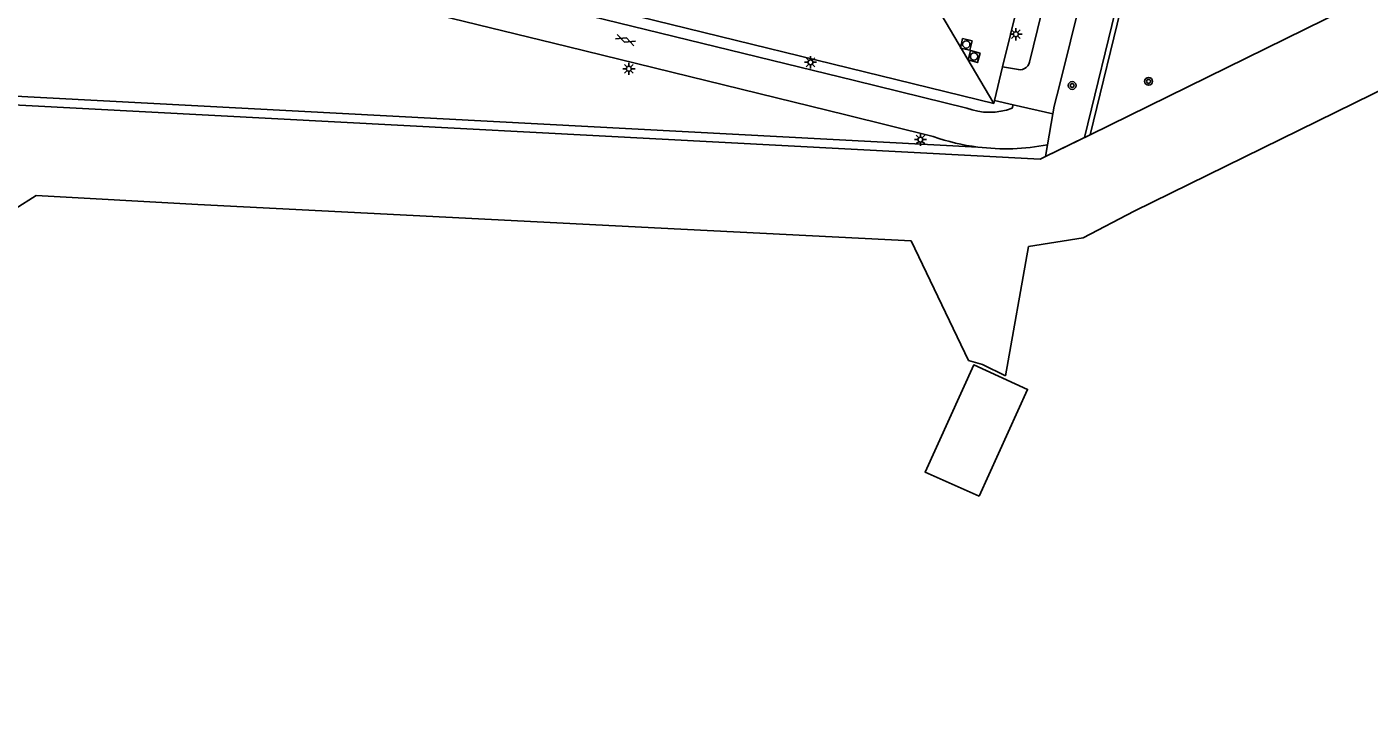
# Model space of a CAD drawing. Extents: x 125000 to 129004, y 397500 to 399008.
# Drawn here: x 126679.9 to 126817.1, y 397797 to 397867.8 of the extents above; entities that cross this region are included whole.
import ezdxf

# ---------------------------------------------------------------- set-up
doc = ezdxf.new("R2010")
doc.units = 0
for name, color, linetype in [('gg-afsc-draadraster', 7, 'Continuous'), ('gg-afsc-faunaraster', 7, 'Continuous'), ('gg-afsc-hekwerk', 7, 'Continuous'), ('gg-afsc-lijn draadraster', 7, 'Continuous'), ('gg-bbg-bijgebouw', 7, 'Continuous'), ('gg-knt-verharding', 7, 'Continuous'), ('gt-grn-groengrens', 7, 'Continuous'), ('gt-grn-weggrens', 7, 'Continuous'), ('gt-symb-boom', 7, 'Continuous'), ('gt-symb-gesloten verharding', 7, 'Continuous'), ('gt-symb-lichtmast', 7, 'Continuous'), ('gt-symb-rioolschacht', 7, 'Continuous'), ('gx-grn-maaiveld', 7, 'Continuous')]:
    doc.layers.add(name, color=color, linetype=linetype)

# ---------------------------------------------------------------- blocks, each defined once
blk = doc.blocks.new('gt0-BOOM')
at = {"layer": 'gt-symb-boom'}
for radius in [0.4, 0.2]:
    blk.add_circle((0, 0), radius, dxfattribs=at)
blk = doc.blocks.new('gt0-LMAST')
at = {"layer": 'gt-symb-lichtmast'}
for p, q in [((-0.18, 0.17), (-0.45, 0.44)), ((-0.01, 0.25), (-0.01, 0.62)), ((0.17, 0.17), (0.44, 0.44)), ((-0.26, 0), (-0.63, 0)), ((-0.18, -0.18), (-0.45, -0.45)), ((-0.01, -0.25), (-0.01, -0.63)), ((0.44, -0.45), (0.17, -0.18)), ((0.24, 0), (0.62, 0))]:
    blk.add_line(p, q, dxfattribs=at)
blk.add_circle((-0.01, 0), 0.25, dxfattribs=at)
blk = doc.blocks.new('gt0-RS')
at = {"layer": 'gt-symb-rioolschacht'}
blk.add_lwpolyline([(-0.5, -0.5), (0.5, -0.5), (0.5, 0.5), (-0.5, 0.5)], close=True, dxfattribs=at)
blk.add_circle((0, 0), 0.375, dxfattribs=at)
blk = doc.blocks.new('gt0-GESVH1')
at = {"layer": 'gt-symb-gesloten verharding'}
for p, q in [((-0.99, -0.26), (0.01, 0.24)), ((0.01, -0.26), (-0.99, 0.24)), ((0.01, 0.24), (1.01, -0.26)), ((1.01, 0.24), (0.01, -0.26))]:
    blk.add_line(p, q, dxfattribs=at)

msp = doc.modelspace()

# ---------------------------------------------------------------- linework, layer by layer
at = {"layer": 'gg-afsc-draadraster'}
for points in [[(126779.92, 397832.09), (126782.29, 397845.3), (126787.87, 397846.21), (126793.09, 397848.92), (126845.55, 397874.7), (126874.94, 397889.15), (126881.91, 397889.56)], [(126680.86, 397850.53), (126672.24, 397845.08), (126589.63, 397738.35), (126608.57, 397724.72), (126813.52, 397663.01), (126844.57, 397653.81), (126855.71, 397650.92), (126946.81, 397622.37)], [(126680.86, 397850.53), (126697.36, 397849.61), (126744.74, 397847.18), (126770.28, 397845.88)]]:
    msp.add_lwpolyline(points, dxfattribs=at)
at = {"layer": 'gg-afsc-faunaraster'}
msp.add_line((126810.21, 397945), (126788.57, 397856.74), dxfattribs=at)
at = {"layer": 'gg-afsc-hekwerk'}
for p, q in [((126784.02, 397854.51), (126788.57, 397856.74)), ((126784.02, 397854.51), (126787.99, 397856.46)), ((126787.99, 397856.46), (126788.57, 397856.74))]:
    msp.add_line(p, q, dxfattribs=at)
for points in [[(126788.57, 397856.74), (126816.53, 397870.47), (126840.01, 397882.17)], [(126788.57, 397856.74), (126816.53, 397870.47), (126839.51, 397881.92)], [(126594.06, 397758.63), (126672.68, 397860.09), (126783.46, 397854.24), (126784.02, 397854.51)], [(126594.06, 397758.63), (126672.68, 397860.09), (126783.46, 397854.24), (126784.02, 397854.51)]]:
    msp.add_lwpolyline(points, dxfattribs=at)
at = {"layer": 'gg-afsc-lijn draadraster'}
for points in [[(126779.92, 397832.09), (126782.29, 397845.3), (126787.87, 397846.21), (126793.09, 397848.92), (126845.55, 397874.7), (126874.94, 397889.15), (126881.91, 397889.56)], [(126680.86, 397850.53), (126672.24, 397845.08), (126589.63, 397738.35), (126608.57, 397724.72), (126813.52, 397663.01), (126844.57, 397653.81), (126855.71, 397650.92), (126946.81, 397622.37)], [(126680.86, 397850.53), (126697.36, 397849.61), (126744.74, 397847.18), (126770.28, 397845.88)]]:
    msp.add_lwpolyline(points, dxfattribs=at)
at = {"layer": 'gg-bbg-bijgebouw'}
msp.add_lwpolyline([(126777.24, 397819.79), (126771.71, 397822.26), (126776.68, 397833.21), (126782.19, 397830.71), (126777.24, 397819.79)], dxfattribs=at)
at = {"layer": 'gg-knt-verharding'}
for p, q in [((126785.46, 397861.76), (126806.17, 397945.99)), ((126797.35, 397925.51), (126782.37, 397864.16)), ((126683.37, 397883.31), (126778.72, 397859.94)), ((126781.3, 397870.43), (126779.63, 397863.66)), ((126779.63, 397863.66), (126778.79, 397860.24)), ((126781.04, 397863.43), (126779.63, 397863.66)), ((126778.79, 397860.24), (126778.72, 397859.94)), ((126778.79, 397860.24), (126780.71, 397859.8)), ((126780.61, 397859.44), (126780.71, 397859.8)), ((126784.76, 397858.87), (126784.22, 397855.7)), ((126784.22, 397855.7), (126784.02, 397854.51))]:
    msp.add_line(p, q, dxfattribs=at)
for points in [[(126775.97, 397859.46), (126764.48, 397862.29), (126736.13, 397869.18), (126705.62, 397876.67), (126677.31, 397883.51)], [(126772.55, 397856.55), (126763.6, 397858.78), (126735.13, 397865.74), (126705.04, 397873.12), (126682.03, 397878.69)], [(126785.46, 397861.76), (126784.89, 397859.64), (126784.76, 397858.87)]]:
    msp.add_lwpolyline(points, dxfattribs=at)
for centre, radius, start, end in [((126781.39, 397864.39), 1.01, 250.1454, 346.8459), ((126778.31, 397865.7), 6.67, 249.4117, 290.144), ((126779.96, 397877.8), 22.51, 250.7783, 262.7323), ((126779.96, 397877.84), 22.54, 262.7304, 280.8796)]:
    msp.add_arc(centre, radius, start, end, dxfattribs=at)
at = {"layer": 'gt-grn-groengrens'}
msp.add_line((126809.73, 397945.12), (126787.99, 397856.46), dxfattribs=at)
msp.add_lwpolyline([(126662.8, 397849.21), (126662.99, 397849.05), (126672.26, 397861.01), (126777.11, 397855.47)], dxfattribs=at)
at = {"layer": 'gt-grn-weggrens'}
for p, q in [((126778.72, 397859.94), (126773.32, 397869.09)), ((126784.76, 397858.87), (126780.71, 397859.8))]:
    msp.add_line(p, q, dxfattribs=at)
at = {"layer": 'gx-grn-maaiveld'}
for p, q in [((126770.28, 397845.88), (126776.14, 397833.65)), ((126776.14, 397833.65), (126777.59, 397833.25)), ((126777.59, 397833.25), (126779.92, 397832.09))]:
    msp.add_line(p, q, dxfattribs=at)

# ---------------------------------------------------------------- block references
at = {"layer": 'gt-symb-boom'}
for p in [(126786.74, 397861.77), (126794.55, 397862.19)]:
    msp.add_blockref('gt0-BOOM', p, dxfattribs=at)
at = {"layer": 'gt-symb-gesloten verharding', "rotation": -20.301249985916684}
msp.add_blockref('gt0-GESVH1', (126741.08, 397866.43), dxfattribs=at)
at = {"layer": 'gt-symb-lichtmast'}
for p in [(126781, 397867.01), (126760, 397864.14), (126741.44, 397863.48), (126771.24, 397856.24)]:
    msp.add_blockref('gt0-LMAST', p, dxfattribs=at)
at = {"layer": 'gt-symb-rioolschacht'}
for p, rotation in [((126775.92, 397865.97), 166.88085536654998), ((126776.71, 397864.73), 164.93576605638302)]:
    msp.add_blockref('gt0-RS', p, dxfattribs=dict(at, rotation=rotation))

doc.saveas('drawing.dxf')
